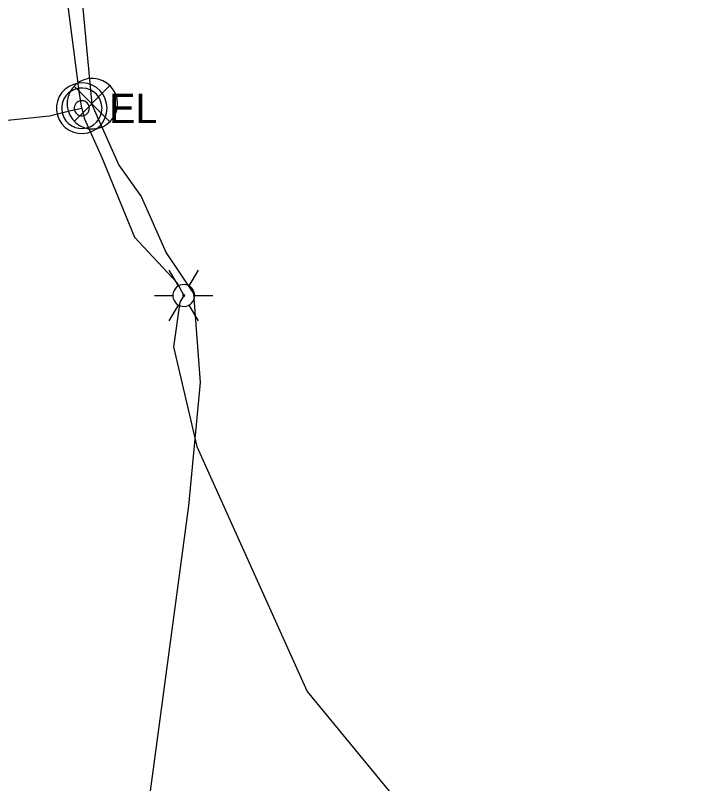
# Model space of a CAD drawing. Extents: x 600849 to 606371, y 330010 to 403088.
# Drawn here: x 603566.5 to 603656, y 350060.5 to 350160.7 of the extents above; entities that cross this region are included whole.
import ezdxf

# ---------------------------------------------------------------- set-up
doc = ezdxf.new("R2010")
doc.units = 0
for name, color, linetype in [('E_FTMS_Conduit', 7, 'Continuous'), ('E_LTG', 7, 'Continuous'), ('E_LTG_CID', 7, 'Continuous'), ('E_SIG', 7, 'Continuous'), ('E_UTL_E', 7, 'Continuous')]:
    doc.layers.add(name, color=color, linetype=linetype)

msp = doc.modelspace()

# ---------------------------------------------------------------- linework, layer by layer
at = {"layer": 'E_FTMS_Conduit'}
msp.add_lwpolyline([(603575.18, 350163.49), (603576.5, 350149.08), (603580.05, 350141.16), (603582.94, 350137.08), (603586.21, 350129.73), (603589.8, 350124.4), (603590.67, 350112.8), (603589.13, 350096.71), (603582.8, 350049.8), (603583.68, 350022)], dxfattribs=at)
at = {"layer": 'E_LTG'}
for points in [[(603587.8, 350125.4), (603586.6, 350127.46)], [(603589.22, 350125.4), (603590.42, 350127.46)], [(603589.94, 350124.16), (603589.91, 350124.43), (603589.84, 350124.69), (603589.71, 350124.93), (603589.54, 350125.15), (603589.34, 350125.32), (603589.1, 350125.46), (603588.85, 350125.55), (603588.58, 350125.59), (603588.31, 350125.57), (603588.04, 350125.51), (603587.8, 350125.4), (603587.57, 350125.24), (603587.39, 350125.04), (603587.24, 350124.81), (603587.14, 350124.56), (603587.09, 350124.3), (603587.09, 350124.02), (603587.14, 350123.76), (603587.24, 350123.5), (603587.39, 350123.28), (603587.57, 350123.08), (603587.8, 350122.92), (603588.04, 350122.81), (603588.31, 350122.75), (603588.58, 350122.73), (603588.85, 350122.77), (603589.1, 350122.86), (603589.34, 350123), (603589.54, 350123.17), (603589.71, 350123.39), (603589.84, 350123.63), (603589.91, 350123.89), (603589.94, 350124.16)], [(603589.94, 350124.16), (603589.91, 350124.43), (603589.84, 350124.69), (603589.71, 350124.93), (603589.54, 350125.15), (603589.34, 350125.32), (603589.1, 350125.46), (603588.85, 350125.55), (603588.58, 350125.59), (603588.31, 350125.57), (603588.04, 350125.51), (603587.8, 350125.4), (603587.57, 350125.24), (603587.39, 350125.04), (603587.24, 350124.81), (603587.14, 350124.56), (603587.09, 350124.3), (603587.09, 350124.02), (603587.14, 350123.76), (603587.24, 350123.5), (603587.39, 350123.28), (603587.57, 350123.08), (603587.8, 350122.92), (603588.04, 350122.81), (603588.31, 350122.75), (603588.58, 350122.73), (603588.85, 350122.77), (603589.1, 350122.86), (603589.34, 350123), (603589.54, 350123.17), (603589.71, 350123.39), (603589.84, 350123.63), (603589.91, 350123.89), (603589.94, 350124.16)], [(603589.94, 350124.16), (603589.91, 350124.43), (603589.84, 350124.69), (603589.71, 350124.93), (603589.54, 350125.15), (603589.34, 350125.32), (603589.1, 350125.46), (603588.85, 350125.55), (603588.58, 350125.59), (603588.31, 350125.57), (603588.04, 350125.51), (603587.8, 350125.4), (603587.57, 350125.24), (603587.39, 350125.04), (603587.24, 350124.81), (603587.14, 350124.56), (603587.09, 350124.3), (603587.09, 350124.02), (603587.14, 350123.76), (603587.24, 350123.5), (603587.39, 350123.28), (603587.57, 350123.08), (603587.8, 350122.92), (603588.04, 350122.81), (603588.31, 350122.75), (603588.58, 350122.73), (603588.85, 350122.77), (603589.1, 350122.86), (603589.34, 350123), (603589.54, 350123.17), (603589.71, 350123.39), (603589.84, 350123.63), (603589.91, 350123.89), (603589.94, 350124.16)], [(603584.7, 350124.16), (603587.08, 350124.16)], [(603588.63, 350124.16), (603588.63, 350124.18), (603588.62, 350124.2), (603588.61, 350124.22), (603588.6, 350124.24), (603588.58, 350124.26), (603588.56, 350124.27), (603588.54, 350124.28), (603588.52, 350124.28), (603588.49, 350124.28), (603588.47, 350124.27), (603588.45, 350124.26), (603588.43, 350124.25), (603588.42, 350124.23), (603588.4, 350124.21), (603588.4, 350124.19), (603588.39, 350124.17), (603588.39, 350124.15), (603588.4, 350124.13), (603588.4, 350124.11), (603588.42, 350124.09), (603588.43, 350124.07), (603588.45, 350124.06), (603588.47, 350124.05), (603588.49, 350124.04), (603588.52, 350124.04), (603588.54, 350124.04), (603588.56, 350124.05), (603588.58, 350124.06), (603588.6, 350124.08), (603588.61, 350124.1), (603588.62, 350124.12), (603588.63, 350124.14), (603588.63, 350124.16)], [(603589.94, 350124.16), (603592.32, 350124.16)], [(603586.6, 350120.86), (603587.8, 350122.92)], [(603590.42, 350120.86), (603589.22, 350122.92)]]:
    msp.add_lwpolyline(points, dxfattribs=at)
at = {"layer": 'E_LTG_CID'}
for points in [[(603575.2, 350148.58), (603574.89, 350150.51), (603569.1, 350195.08)], [(603493.66, 350140.75), (603495.84, 350141.7), (603528.48, 350144.11), (603551.14, 350145.54), (603570.99, 350147.6), (603573.77, 350148.28), (603575.19, 350148.59)], [(603575.2, 350148.58), (603575.49, 350147.29), (603577.82, 350142.15), (603582.07, 350131.77), (603587.61, 350125.84), (603588.51, 350124.16), (603587.98, 350123.3), (603587.16, 350117.48), (603590.23, 350104.45), (603604.63, 350072.51), (603620.98, 350052.63), (603634.38, 350037.03), (603654.88, 350020.9), (603655.98, 350020.11)]]:
    msp.add_lwpolyline(points, dxfattribs=at)
at = {"layer": 'E_SIG'}
for points in [[(603579.86, 350149.18), (603579.8, 350149.8), (603579.63, 350150.41), (603579.34, 350150.96), (603578.95, 350151.46), (603578.48, 350151.87), (603577.93, 350152.18), (603577.34, 350152.39), (603576.72, 350152.48), (603576.09, 350152.45), (603575.48, 350152.3), (603574.91, 350152.04), (603574.4, 350151.67), (603573.97, 350151.22), (603573.63, 350150.69), (603573.4, 350150.11), (603573.28, 350149.49), (603573.28, 350148.87), (603573.4, 350148.25), (603573.63, 350147.67), (603573.97, 350147.14), (603574.4, 350146.69), (603574.91, 350146.32), (603575.48, 350146.06), (603576.09, 350145.91), (603576.72, 350145.88), (603577.34, 350145.97), (603577.93, 350146.18), (603578.48, 350146.49), (603578.95, 350146.9), (603579.34, 350147.4), (603579.63, 350147.95), (603579.8, 350148.55), (603579.86, 350149.18)], [(603578.83, 350151.51), (603574.22, 350146.86)], [(603574.22, 350151.47), (603578.87, 350146.81)]]:
    msp.add_lwpolyline(points, dxfattribs=at)
at = {"layer": 'E_UTL_E'}
for points in [[(603578.5, 350148.59), (603578.44, 350149.21), (603578.26, 350149.81), (603577.97, 350150.37), (603577.59, 350150.86), (603577.11, 350151.27), (603576.57, 350151.59), (603575.98, 350151.79), (603575.35, 350151.88), (603574.73, 350151.85), (603574.12, 350151.7), (603573.55, 350151.44), (603573.04, 350151.08), (603572.6, 350150.63), (603572.26, 350150.1), (603572.03, 350149.52), (603571.91, 350148.9), (603571.91, 350148.27), (603572.03, 350147.66), (603572.26, 350147.07), (603572.6, 350146.55), (603573.04, 350146.09), (603573.55, 350145.73), (603574.12, 350145.47), (603574.73, 350145.32), (603575.35, 350145.29), (603575.98, 350145.38), (603576.57, 350145.58), (603577.11, 350145.9), (603577.59, 350146.31), (603577.97, 350146.8), (603578.26, 350147.36), (603578.44, 350147.96), (603578.5, 350148.59)], [(603578.5, 350148.59), (603578.44, 350149.21), (603578.26, 350149.81), (603577.97, 350150.37), (603577.59, 350150.86), (603577.11, 350151.27), (603576.57, 350151.59), (603575.98, 350151.79), (603575.35, 350151.88), (603574.73, 350151.85), (603574.12, 350151.7), (603573.55, 350151.44), (603573.04, 350151.08), (603572.6, 350150.63), (603572.26, 350150.1), (603572.03, 350149.52), (603571.91, 350148.9), (603571.91, 350148.27), (603572.03, 350147.66), (603572.26, 350147.07), (603572.6, 350146.55), (603573.04, 350146.09), (603573.55, 350145.73), (603574.12, 350145.47), (603574.73, 350145.32), (603575.35, 350145.29), (603575.98, 350145.38), (603576.57, 350145.58), (603577.11, 350145.9), (603577.59, 350146.31), (603577.97, 350146.8), (603578.26, 350147.36), (603578.44, 350147.96), (603578.5, 350148.59)], [(603577.84, 350148.59), (603577.79, 350149.09), (603577.65, 350149.57), (603577.42, 350150.01), (603577.11, 350150.41), (603576.73, 350150.74), (603576.29, 350150.99), (603575.82, 350151.15), (603575.32, 350151.22), (603574.82, 350151.2), (603574.33, 350151.08), (603573.88, 350150.87), (603573.47, 350150.58), (603573.12, 350150.22), (603572.85, 350149.8), (603572.66, 350149.33), (603572.57, 350148.84), (603572.57, 350148.33), (603572.66, 350147.84), (603572.85, 350147.38), (603573.12, 350146.95), (603573.47, 350146.59), (603573.88, 350146.3), (603574.33, 350146.09), (603574.82, 350145.97), (603575.32, 350145.95), (603575.82, 350146.02), (603576.29, 350146.18), (603576.73, 350146.44), (603577.11, 350146.76), (603577.42, 350147.16), (603577.65, 350147.6), (603577.79, 350148.09), (603577.84, 350148.59)], [(603577.84, 350148.59), (603577.79, 350149.09), (603577.65, 350149.57), (603577.42, 350150.01), (603577.11, 350150.41), (603576.73, 350150.74), (603576.29, 350150.99), (603575.82, 350151.15), (603575.32, 350151.22), (603574.82, 350151.2), (603574.33, 350151.08), (603573.88, 350150.87), (603573.47, 350150.58), (603573.12, 350150.22), (603572.85, 350149.8), (603572.66, 350149.33), (603572.57, 350148.84), (603572.57, 350148.33), (603572.66, 350147.84), (603572.85, 350147.38), (603573.12, 350146.95), (603573.47, 350146.59), (603573.88, 350146.3), (603574.33, 350146.09), (603574.82, 350145.97), (603575.32, 350145.95), (603575.82, 350146.02), (603576.29, 350146.18), (603576.73, 350146.44), (603577.11, 350146.76), (603577.42, 350147.16), (603577.65, 350147.6), (603577.79, 350148.09), (603577.84, 350148.59)], [(603576.19, 350148.59), (603576.17, 350148.77), (603576.12, 350148.95), (603576.03, 350149.12), (603575.91, 350149.27), (603575.77, 350149.39), (603575.61, 350149.49), (603575.43, 350149.55), (603575.24, 350149.57), (603575.06, 350149.57), (603574.87, 350149.52), (603574.7, 350149.44), (603574.55, 350149.33), (603574.42, 350149.2), (603574.32, 350149.04), (603574.25, 350148.86), (603574.21, 350148.68), (603574.21, 350148.49), (603574.25, 350148.31), (603574.32, 350148.13), (603574.42, 350147.97), (603574.55, 350147.84), (603574.7, 350147.73), (603574.87, 350147.65), (603575.06, 350147.61), (603575.24, 350147.6), (603575.43, 350147.62), (603575.61, 350147.69), (603575.77, 350147.78), (603575.91, 350147.9), (603576.03, 350148.05), (603576.12, 350148.22), (603576.17, 350148.4), (603576.19, 350148.59)], [(603576.19, 350148.59), (603576.17, 350148.77), (603576.12, 350148.95), (603576.03, 350149.12), (603575.91, 350149.27), (603575.77, 350149.39), (603575.61, 350149.49), (603575.43, 350149.55), (603575.24, 350149.57), (603575.06, 350149.57), (603574.87, 350149.52), (603574.7, 350149.44), (603574.55, 350149.33), (603574.42, 350149.2), (603574.32, 350149.04), (603574.25, 350148.86), (603574.21, 350148.68), (603574.21, 350148.49), (603574.25, 350148.31), (603574.32, 350148.13), (603574.42, 350147.97), (603574.55, 350147.84), (603574.7, 350147.73), (603574.87, 350147.65), (603575.06, 350147.61), (603575.24, 350147.6), (603575.43, 350147.62), (603575.61, 350147.69), (603575.77, 350147.78), (603575.91, 350147.9), (603576.03, 350148.05), (603576.12, 350148.22), (603576.17, 350148.4), (603576.19, 350148.59)]]:
    msp.add_lwpolyline(points, dxfattribs=at)

# ---------------------------------------------------------------- texts
msp.add_text('EL', height=3.849, dxfattribs=at).set_placement((603578.76, 350146.64))
msp.add_text('EL', height=3.849, dxfattribs=at).set_placement((603578.76, 350146.64))

doc.saveas('drawing.dxf')
